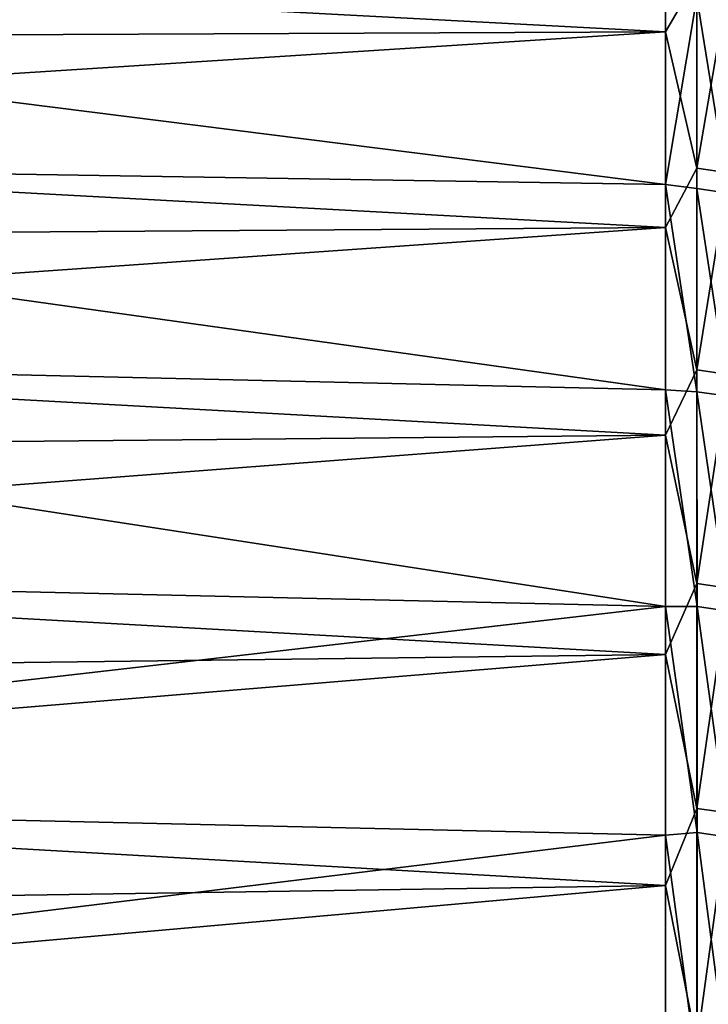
# Model space of a CAD drawing. Header units: metres. Extents: x -2 to 78, y -85 to 85.
# Tile 438 of 500: x 4.95 to 8.99, y 70.76 to 76.54. Entities that reach past the tile are written whole.
import ezdxf

# ---------------------------------------------------------------- set-up
doc = ezdxf.new("R2010")
doc.units = ezdxf.units.M
doc.layers.add('solid_20004802', color=7, linetype='CONTINUOUS')

msp = doc.modelspace()

# ---------------------------------------------------------------- linework, layer by layer
at = {"layer": 'solid_20004802'}
for points in [[(8.740137, 76.472733, 36.51965), (8.740137, 77.550873, 34.17054), (-0.986912, 76.988647, 36.024269)], [(8.924562, 76.789467, 35.817234), (8.740137, 77.550873, 34.17054), (8.740137, 76.472733, 36.51965)], [(8.740137, 76.472733, 36.51965), (-0.986912, 76.988647, 36.024269), (-0.986912, 76.428299, 37.198326)], [(8.740137, 75.575424, -38.342129), (-0.986912, 75.731064, -38.598011), (-0.986912, 76.805473, -36.413181)], [(8.740137, 76.709564, -36.019535), (8.740137, 75.575424, -38.342129), (-0.986912, 76.805473, -36.413181)], [(8.924562, 76.789467, 35.817234), (8.740137, 76.472733, 36.51965), (8.924562, 75.672646, 38.120171)], [(8.924562, 76.789467, 35.817234), (8.924562, 75.672646, 38.120171), (9.109715, 76.761421, 35.804153)], [(8.924562, 75.672646, 38.120171), (9.109715, 75.645004, 38.106247), (9.109715, 76.761421, 35.804153)], [(8.924562, 76.676315, -36.058826), (8.740137, 75.575424, -38.342129), (8.740137, 76.709564, -36.019535)], [(8.924562, 75.552246, -38.358234), (8.740137, 75.575424, -38.342129), (8.924562, 76.676315, -36.058826)], [(8.924562, 76.676315, -36.058826), (9.109715, 76.648308, -36.045658), (9.109715, 75.524651, -38.344223)], [(8.924562, 75.552246, -38.358234), (8.924562, 76.676315, -36.058826), (9.109715, 75.524651, -38.344223)], [(8.740137, 76.472733, 36.51965), (-0.986912, 76.428299, 37.198326), (-0.986912, 75.850044, 38.36367)], [(8.740137, 75.323456, 38.834789), (8.740137, 76.472733, 36.51965), (-0.986912, 75.850044, 38.36367)], [(8.924562, 75.672646, 38.120171), (8.740137, 76.472733, 36.51965), (8.740137, 75.323456, 38.834789)], [(8.740137, 75.323456, 38.834789), (-0.986912, 75.850044, 38.36367), (-0.986912, 75.254021, 39.520027)], [(8.740137, 74.370987, -40.629055), (-0.986912, 74.594521, -40.751171), (-0.986912, 75.731064, -38.598011)], [(8.740137, 75.575424, -38.342129), (8.740137, 74.370987, -40.629055), (-0.986912, 75.731064, -38.598011)], [(8.924562, 75.672646, 38.120171), (8.740137, 75.323456, 38.834789), (8.924562, 74.486778, 40.388321)], [(8.924562, 75.672646, 38.120171), (8.924562, 74.486778, 40.388321), (9.109715, 75.645004, 38.106247)], [(8.924562, 74.486778, 40.388321), (9.109715, 74.459572, 40.373569), (9.109715, 75.645004, 38.106247)], [(8.924562, 74.359245, -40.622643), (8.740137, 74.370987, -40.629055), (8.740137, 75.575424, -38.342129)], [(8.924562, 74.359245, -40.622643), (8.740137, 75.575424, -38.342129), (8.924562, 75.552246, -38.358234)], [(8.924562, 75.552246, -38.358234), (9.109715, 75.524651, -38.344223), (9.109715, 74.332085, -40.607803)], [(8.924562, 74.359245, -40.622643), (8.924562, 75.552246, -38.358234), (9.109715, 74.332085, -40.607803)], [(8.740137, 75.323456, 38.834789), (-0.986912, 75.254021, 39.520027), (-0.986912, 74.640373, 40.667126)], [(8.740137, 74.104111, 41.113804), (8.740137, 75.323456, 38.834789), (-0.986912, 74.640373, 40.667126)], [(8.924562, 74.486778, 40.388321), (8.740137, 75.323456, 38.834789), (8.740137, 74.104111, 41.113804)], [(8.740137, 74.104111, 41.113804), (-0.986912, 74.640373, 40.667126), (-0.986912, 74.009239, 41.804699)], [(8.740137, 73.097366, -42.878189), (-0.986912, 74.594521, -40.751171), (8.740137, 74.370987, -40.629055)], [(8.740137, 73.097366, -42.878189), (-0.986912, 73.320259, -43.001629), (-0.986912, 74.594521, -40.751171)], [(8.924562, 74.486778, 40.388321), (8.740137, 74.104111, 41.113804), (8.924562, 73.232941, 42.619621)], [(8.924562, 74.486778, 40.388321), (8.924562, 73.232941, 42.619621), (9.109715, 74.459572, 40.373569)], [(8.924562, 73.232941, 42.619621), (9.109715, 73.2062, 42.604053), (9.109715, 74.459572, 40.373569)], [(8.92717, 73.098122, -42.849823), (8.740137, 73.097366, -42.878189), (8.740137, 74.370987, -40.629055)], [(8.92717, 73.098122, -42.849823), (8.740137, 74.370987, -40.629055), (8.924562, 74.359245, -40.622643)], [(9.112282, 73.071213, -42.834049), (8.924562, 74.359245, -40.622643), (9.109715, 74.332085, -40.607803)], [(8.92717, 73.098122, -42.849823), (8.924562, 74.359245, -40.622643), (9.112282, 73.071213, -42.834049)], [(8.740137, 74.104111, 41.113804), (-0.986912, 74.009239, 41.804699), (-0.986912, 73.360764, 42.93248)], [(8.740137, 72.815826, 43.354572), (8.740137, 74.104111, 41.113804), (-0.986912, 73.360764, 42.93248)], [(8.924562, 73.232941, 42.619621), (8.740137, 74.104111, 41.113804), (8.740137, 72.815826, 43.354572)], [(8.740137, 72.815826, 43.354572), (-0.986912, 73.360764, 42.93248), (-0.986912, 72.695114, 44.050205)], [(8.740137, 73.097366, -42.878189), (-0.986912, 71.978119, -45.21228), (-0.986912, 73.320259, -43.001629)], [(8.924562, 73.232941, 42.619621), (8.740137, 72.815826, 43.354572), (8.924562, 71.912292, 44.812035)], [(8.924562, 73.232941, 42.619621), (8.924562, 71.912292, 44.812035), (9.109715, 73.2062, 42.604053)], [(8.924562, 71.912292, 44.812035), (9.109715, 71.886024, 44.795666), (9.109715, 73.2062, 42.604053)], [(8.740137, 73.097366, -42.878189), (8.740137, 71.755745, -45.087437), (-0.986912, 71.978119, -45.21228)], [(8.92717, 71.770584, -45.038059), (8.740137, 73.097366, -42.878189), (8.92717, 73.098122, -42.849823)], [(8.92717, 71.770584, -45.038059), (8.740137, 71.755745, -45.087437), (8.740137, 73.097366, -42.878189)], [(8.92717, 73.098122, -42.849823), (9.112282, 73.071213, -42.834049), (9.112282, 71.744164, -45.021481)], [(8.92717, 71.770584, -45.038059), (8.92717, 73.098122, -42.849823), (9.112282, 71.744164, -45.021481)], [(8.740137, 72.815826, 43.354572), (-0.986912, 72.695114, 44.050205), (-0.986912, 72.012428, 45.157612)], [(8.740137, 71.459808, 45.555012), (8.740137, 72.815826, 43.354572), (-0.986912, 72.012428, 45.157612)], [(8.924562, 71.912292, 44.812035), (8.740137, 72.815826, 43.354572), (8.740137, 71.459808, 45.555012)], [(8.740137, 71.459808, 45.555012), (-0.986912, 72.012428, 45.157612), (-0.986912, 71.312881, 46.254436)], [(8.740137, 71.755745, -45.087437), (-0.986912, 70.569351, -47.381077), (-0.986912, 71.978119, -45.21228)], [(8.924562, 71.912292, 44.812035), (8.740137, 71.459808, 45.555012), (8.924562, 70.526024, 46.963558)], [(8.924562, 71.912292, 44.812035), (8.924562, 70.526024, 46.963558), (9.109715, 71.886024, 44.795666)], [(8.924562, 70.526024, 46.963558), (9.109715, 70.500267, 46.946407), (9.109715, 71.886024, 44.795666)], [(8.740137, 71.755745, -45.087437), (8.740137, 70.347374, -47.254738), (-0.986912, 70.569351, -47.381077)], [(8.92717, 70.377556, -47.185204), (8.740137, 71.755745, -45.087437), (8.92717, 71.770584, -45.038059)], [(8.92717, 70.377556, -47.185204), (8.740137, 70.347374, -47.254738), (8.740137, 71.755745, -45.087437)], [(8.92717, 71.770584, -45.038059), (9.112282, 71.744164, -45.021481), (9.112282, 70.351646, -47.167831)], [(8.92717, 70.377556, -47.185204), (8.92717, 71.770584, -45.038059), (9.112282, 70.351646, -47.167831)], [(8.740137, 71.459808, 45.555012), (-0.986912, 71.312881, 46.254436), (-0.986912, 70.596626, 47.340431)], [(8.740137, 70.037323, 47.713074), (8.740137, 71.459808, 45.555012), (-0.986912, 70.596626, 47.340431)], [(8.924562, 70.526024, 46.963558), (8.740137, 71.459808, 45.555012), (8.740137, 70.037323, 47.713074)]]:
    msp.add_3dface(points, dxfattribs=at)

doc.saveas('drawing.dxf')
